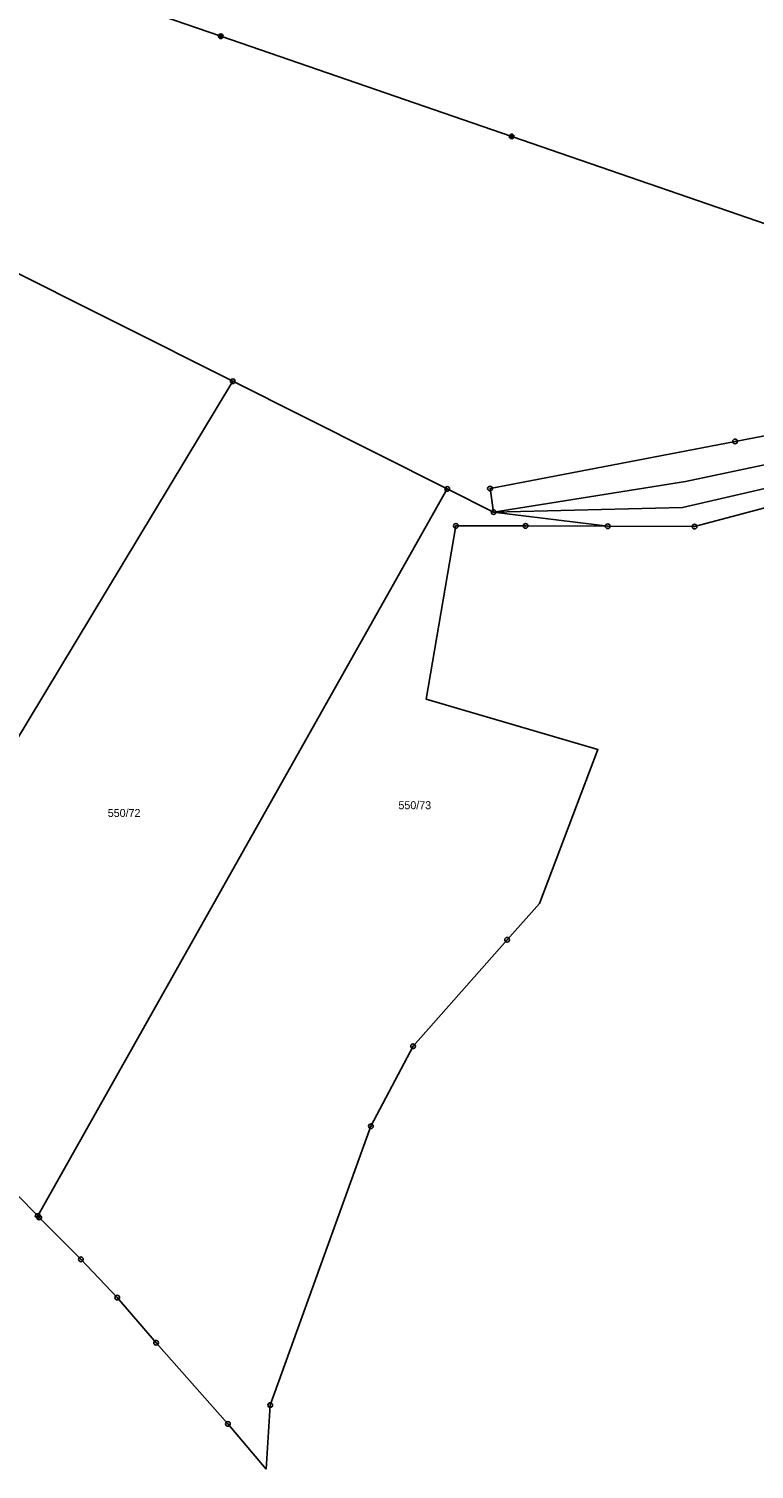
# Model space of a CAD drawing. Extents: x -758582 to -751794, y -998770 to -994350.
# Drawn here: x -754914.8 to -754760.7, y -997366.6 to -997060.6 of the extents above; entities that cross this region are included whole.
import ezdxf

# ---------------------------------------------------------------- set-up
doc = ezdxf.new("R2010")
doc.units = 0
for name, color, linetype in [('Hranice parcel', 7, 'Continuous'), ('Parcelní čísla', 7, 'Continuous'), ('Poz předměty', 7, 'Continuous'), ('Vnitřní kresba', 7, 'Continuous'), ('Značky bodu BP', 7, 'Continuous')]:
    doc.layers.add(name, color=color, linetype=linetype)

msp = doc.modelspace()

# ---------------------------------------------------------------- linework, layer by layer
at = {"layer": 'Hranice parcel'}
for p, q in [((-754923.48, -997109.35), (-754871.47, -997135.45)), ((-754953.46, -997271.47), (-754871.47, -997135.45)), ((-754871.47, -997135.45), (-754825.89, -997158.32)), ((-754912.92, -997312.81), (-754825.89, -997158.32)), ((-754825.89, -997158.32), (-754816.05, -997163.25)), ((-754816.05, -997163.25), (-754791.81, -997166.26)), ((-754824.07, -997166.18), (-754809.24, -997166.19)), ((-754809.24, -997166.19), (-754791.81, -997166.26)), ((-754791.81, -997166.26), (-754773.34, -997166.33)), ((-754813.18, -997254.13), (-754806.33, -997246.39)), ((-754833.16, -997276.74), (-754813.18, -997254.13)), ((-754953.46, -997271.47), (-754912.92, -997312.81)), ((-754842.11, -997293.74), (-754833.16, -997276.74)), ((-754863.51, -997352.98), (-754842.11, -997293.74)), ((-754864.39, -997366.61), (-754863.51, -997352.98))]:
    msp.add_line(p, q, dxfattribs=at)
for points in [[(-754816.05, -997163.25), (-754816.81, -997158.24), (-754764.74, -997148.23), (-754756.62, -997146.67)], [(-754773.34, -997166.33), (-754741.38, -997157.83), (-754713.96, -997154.46), (-754687.57, -997156.95), (-754656.34, -997164.87)], [(-754806.33, -997246.39), (-754793.87, -997213.69), (-754830.38, -997202.99), (-754824.07, -997166.18)], [(-754912.92, -997312.81), (-754912.6, -997313.13), (-754903.73, -997322.02), (-754896.02, -997330.16), (-754887.76, -997339.76), (-754872.51, -997356.98), (-754864.39, -997366.61)]]:
    msp.add_lwpolyline(points, dxfattribs=at)
at = {"layer": 'Poz předměty'}
for p, q in [((-754932.31, -997042.03), (-754874.02, -997062.14)), ((-754874.02, -997062.14), (-754812.21, -997083.43)), ((-754812.21, -997083.43), (-754750.81, -997104.58))]:
    msp.add_line(p, q, dxfattribs=at)
for centre, radius in [((-754874.02, -997062.14), 0.5), ((-754874.02, -997062.14), 0.4), ((-754874.02, -997062.14), 0.3), ((-754874.02, -997062.14), 0.2), ((-754874.02, -997062.14), 0.1), ((-754812.21, -997083.43), 0.5), ((-754812.21, -997083.43), 0.4), ((-754812.21, -997083.43), 0.3), ((-754812.21, -997083.43), 0.2), ((-754812.21, -997083.43), 0.1)]:
    msp.add_circle(centre, radius, dxfattribs=at)
at = {"layer": 'Vnitřní kresba'}
for p, q in [((-754775.27, -997156.77), (-754718.29, -997144.67)), ((-754775.93, -997162.28), (-754719.52, -997149.24)), ((-754816.05, -997163.25), (-754775.27, -997156.77)), ((-754816.05, -997163.25), (-754775.93, -997162.28))]:
    msp.add_line(p, q, dxfattribs=at)
at = {"layer": 'Značky bodu BP'}
for centre, radius in [((-754871.47, -997135.45), 0.5), ((-754871.47, -997135.45), 0.0303), ((-754764.74, -997148.23), 0.5), ((-754764.74, -997148.23), 0.0303), ((-754825.89, -997158.32), 0.5), ((-754825.89, -997158.32), 0.0303), ((-754816.81, -997158.24), 0.5), ((-754816.81, -997158.24), 0.0303), ((-754816.05, -997163.25), 0.5), ((-754816.05, -997163.25), 0.0303), ((-754824.07, -997166.18), 0.5), ((-754824.07, -997166.18), 0.0303), ((-754809.24, -997166.19), 0.5), ((-754809.24, -997166.19), 0.0303), ((-754791.81, -997166.26), 0.5), ((-754791.81, -997166.26), 0.0303), ((-754773.34, -997166.33), 0.5), ((-754773.34, -997166.33), 0.0303), ((-754813.18, -997254.13), 0.5), ((-754813.18, -997254.13), 0.0303), ((-754833.16, -997276.74), 0.5), ((-754833.16, -997276.74), 0.0303), ((-754842.11, -997293.74), 0.5), ((-754842.11, -997293.74), 0.0303), ((-754912.92, -997312.81), 0.5), ((-754912.6, -997313.13), 0.5), ((-754912.92, -997312.81), 0.0303), ((-754912.6, -997313.13), 0.0303), ((-754903.73, -997322.02), 0.5), ((-754903.73, -997322.02), 0.0303), ((-754896.02, -997330.16), 0.5), ((-754896.02, -997330.16), 0.0303), ((-754887.76, -997339.76), 0.5), ((-754887.76, -997339.76), 0.0303), ((-754863.51, -997352.98), 0.5), ((-754863.51, -997352.98), 0.0303), ((-754872.51, -997356.98), 0.5), ((-754872.51, -997356.98), 0.0303)]:
    msp.add_circle(centre, radius, dxfattribs=at)

# ---------------------------------------------------------------- texts
at = {"layer": 'Parcelní čísla'}
for s, p in [('550/72', (-754898.03, -997228.03)), ('550/73', (-754836.27, -997226.38))]:
    msp.add_text(s, height=1.7, dxfattribs=at).set_placement(p)

doc.saveas('drawing.dxf')
